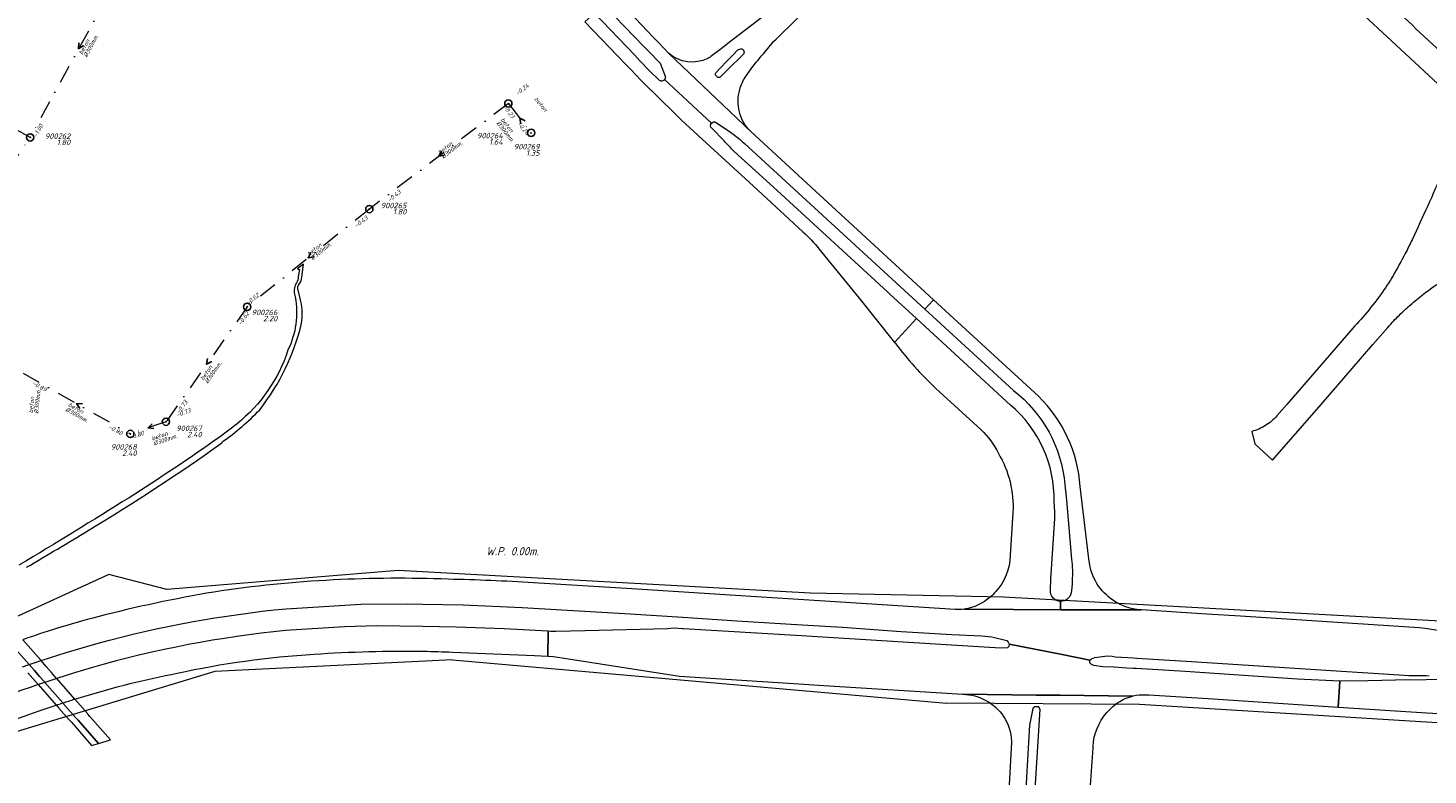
# Model space of a CAD drawing. Extents: x 148869 to 161638, y 453607 to 469810.
# Tile 720 of 1056: x 154697 to 155081, y 467398 to 467603. Entities that reach past the tile are written whole.
import ezdxf
from ezdxf.enums import TextEntityAlignment as Align
from ezdxf.lldxf.tags import DXFTag

# ---------------------------------------------------------------- set-up
doc = ezdxf.new("R2010")
doc.units = 0
doc.header["$PDMODE"] = 32
doc.header["$PDSIZE"] = 2
doc.linetypes.add('RI-VWA', pattern=[11, 5, -3, 0, -3])
doc.layers.get('0').update_dxf_attribs({"linetype": 'CONTINUOUS'})
for name, color, linetype in [('B-OI-RI-BOB-T18-niet meenemen', 252, 'CONTINUOUS'), ('B-OI-RI-DIAMETER-T18-niet meenemen', 252, 'CONTINUOUS'), ('B-OI-RI-MATERIAAL-T18-niet meenemen', 252, 'CONTINUOUS'), ('B-OI-RI-STROOMRICHTING-S-niet meenemen', 252, 'CONTINUOUS'), ('B-OI-RI-VWA_PUTDEKSELHOOGTE-T25-niet meenemen', 252, 'CONTINUOUS'), ('B-OI-T50', 3, 'CONTINUOUS'), ('gs dwa', 252, 'CONTINUOUS')]:
    doc.layers.add(name, color=color, linetype=linetype)
for name, color, linetype, lineweight in [('B-OI-RI-PERSLEIDING-G-niet meenemen', 190, 'RI-PERS', 18), ('B-OI-RI-VWA_TRANSPORTLEIDING-G-niet meenemen', 252, 'RI-VWA', 18), ('B-RO-VH-VERHARDING_ASFALT-GV', 251, 'CONTINUOUS', 18), ('B-RO-VH-VERHARDING_HALFVERHARDING_GRIND-GV', 251, 'CONTINUOUS', 18)]:
    doc.layers.add(name, color=color, linetype=linetype, lineweight=lineweight)
doc.styles.add('iso15', font='ISO.shx', dxfattribs={"oblique": 15})
doc.styles.add('NLCS-ISO-M750_CURSIEF', font='NLCS-ISO.ttf', dxfattribs={"oblique": 15})
tags = doc.linetypes.add('RI-PERS', pattern='A,7,-2,["P",Standard,S=1.8,R=0,X=-0.5,Y=-0.9],-2,7,-2,[102,NLCS.SHX,S=1,R=180,X=0,Y=0],-2', length=22).pattern_tags.tags
tags[6] = DXFTag(74, 10)

# ---------------------------------------------------------------- blocks, each defined once
blk = doc.blocks.new('ACMAP_ANN_TEMPLATE_diam')
at = {"color": 0, "linetype": 'ByBlock', "style": 'iso15', "oblique": 15}
blk.add_attdef('diam', (0.5, -1.3), '', height=1.2, dxfattribs=at)
blk = doc.blocks.new('ACMAP_ANN_TEMPLATE_mat')
at = {"color": 0, "linetype": 'ByBlock', "style": 'iso15', "oblique": 15}
blk.add_attdef('mat', (0.5, 0.2), '', height=1.2, dxfattribs=at)
blk = doc.blocks.new('ACMAP_ANN_TEMPLATE_nap-l')
at = {"color": 0, "linetype": 'ByBlock', "style": 'iso15', "oblique": 15}
blk.add_attdef('nap-l', (3.3, 0.2), '', height=1.2, dxfattribs=at)
blk = doc.blocks.new('ACMAP_ANN_TEMPLATE_nap-r')
at = {"color": 0, "linetype": 'ByBlock', "style": 'iso15', "oblique": 15}
blk.add_attdef('nap-r', text='', height=1.2, dxfattribs=at).set_placement((-4.1, 0.2), align=Align.RIGHT)
blk = doc.blocks.new('ACMAP_ANN_TEMPLATE_puth-dwa')
at = {"color": 0, "linetype": 'ByBlock', "style": 'iso15', "oblique": 15}
blk.add_attdef('puth-dwa', text='', height=1.5, dxfattribs=at).set_placement((2.7, 1), align=Align.RIGHT)
blk = doc.blocks.new('ACMAP_ANN_TEMPLATE_putnr-dwa')
at = {"color": 0, "linetype": 'ByBlock', "style": 'iso15', "oblique": 15}
blk.add_attdef('putnr-dwa', text='', height=1.5, dxfattribs=at).set_placement((2.7, 2.7), align=Align.RIGHT)

msp = doc.modelspace()

# ---------------------------------------------------------------- linework, layer by layer
at = {"layer": 'B-OI-RI-PERSLEIDING-G-niet meenemen'}
for p, q in [((154798.2, 467454.4), (154734.7, 467449.1)), ((154911.4, 467448.1), (154798.2, 467454.4)), ((154718.8, 467453.3), (154533.6, 467368.7)), ((154734.7, 467449.1), (154718.8, 467453.3)), ((154964.4, 467447), (154911.4, 467448.1)), ((155177.1, 467435.4), (154964.4, 467447)), ((154813.1, 467429.8), (154747.9, 467426.6)), ((154813.1, 467429.8), (154948.8, 467417.9)), ((154747.9, 467426.6), (154680.6, 467406.2)), ((155001.8, 467417.6), (154948.8, 467417.9)), ((155132.4, 467409.5), (155001.8, 467417.6))]:
    msp.add_line(p, q, dxfattribs=at)
at = {"layer": 'B-OI-RI-STROOMRICHTING-S-niet meenemen'}
for points in [[(154710.54, 467599.27), (154710.48, 467597.67), (154711.8, 467598.58)], [(154833.05, 467577.9), (154831.6, 467578.6), (154831.91, 467577.02)], [(154810.1, 467569.58), (154809.39, 467568.14), (154810.97, 467568.43)], [(154774.2, 467541.68), (154773.53, 467540.21), (154775.1, 467540.55)], [(154745.85, 467512.6), (154745.61, 467511.01), (154747.02, 467511.77)], [(154711.54, 467500.13), (154709.93, 467500.21), (154710.83, 467498.88)], [(154730.69, 467494.69), (154729.56, 467493.54), (154731.16, 467493.33)]]:
    msp.add_lwpolyline(points, dxfattribs=at)
at = {"layer": 'B-OI-RI-VWA_TRANSPORTLEIDING-G-niet meenemen'}
for p, q in [((154723.79, 467622), (154697.17, 467573.33)), ((154697.17, 467573.33), (154676.74, 467584.5)), ((154828.47, 467582.63), (154790.3, 467553.64)), ((154828.47, 467582.63), (154834.73, 467574.57)), ((154666.54, 467527.66), (154697.17, 467573.33)), ((154790.3, 467553.64), (154756.76, 467526.79)), ((154756.76, 467526.79), (154734.45, 467495.22)), ((154695.2, 467508.56), (154724.67, 467491.87)), ((154734.45, 467495.22), (154724.67, 467491.87))]:
    msp.add_line(p, q, dxfattribs=at)
at = {"layer": 'B-RO-VH-VERHARDING_ASFALT-GV', "flags": 128}
for points in [[(154898.53, 467596.29), (154901.31, 467599.62), (154901.99, 467600.32), (154907.54, 467605.71), (154911.02, 467608.87), (154926.22, 467622.26), (154926.24, 467622.27), (154934.99, 467629.96), (154935.01, 467629.98), (154949.57, 467642.88), (154952.34, 467645.36), (154959.14, 467651.61), (154960.94, 467653.32), (154966.99, 467658.96), (154968.36, 467660.28), (154975.33, 467666.97), (154977.45, 467669.03), (154979.57, 467671.11), (154980.43, 467671.95), (154989.55, 467680.5), (154998.61, 467689.01), (155000, 467690.59), (155012.25, 467704.48)], [(155059.48, 467610.59), (155059.47, 467610.58), (155064.77, 467605.65), (155072.26, 467598.68), (155072.27, 467598.68), (155087.61, 467584.41), (155087.63, 467584.39), (155092.43, 467589.54), (155091.4, 467590.51), (155077.64, 467603.16), (155076.8, 467604.02), (155058.51, 467621.05), (155057.92, 467621.59), (155050.89, 467628.08), (155013.83, 467662.57), (154999.8, 467675.72), (154999.47, 467676.04)], [(154963.06, 467663.5), (154957.87, 467658.6), (154952.62, 467653.76), (154938.72, 467641.26), (154916.24, 467621.49), (154907.16, 467613.51), (154906.99, 467613.35), (154906.61, 467613.03), (154902.7, 467609.81), (154888.74, 467599.09), (154888.07, 467598.57), (154886.21, 467597.11), (154884.1, 467595.5)], [(154945.25, 467528.75), (154906.99, 467563.91), (154894.92, 467575.03), (154872.41, 467596.43), (154869.68, 467599.35), (154868.33, 467600.78), (154858.37, 467611.35), (154855.07, 467609.3), (154865.68, 467598.32), (154867.14, 467596.83), (154869.86, 467594), (154870.13, 467593.7), (154871.54, 467590.13)], [(154869.77, 467589.11), (154867.32, 467591.54), (154864.62, 467594.39), (154863.18, 467595.9), (154852.15, 467607.48), (154849.44, 467605.08), (154860.7, 467593.34), (154862.07, 467591.93), (154864.84, 467589.05), (154865.4, 467588.47), (154874.07, 467579.95), (154876.05, 467578.06), (154881.66, 467572.83), (154895.75, 467559.91), (154909.35, 467547.42)], [(154872.41, 467596.43), (154894.92, 467575.03)], [(154885.42, 467591.05), (154886.43, 467592.11), (154888.81, 467594.6), (154890.2, 467596), (154891.53, 467597.36), (154892.35, 467597.68)], [(154891.51, 467594.64), (154890.12, 467593.3), (154887.66, 467590.87), (154886.6, 467589.86)], [(154892.88, 467595.99), (154891.51, 467594.64)], [(154871.39, 467589.25), (154884.26, 467577.25)], [(154884.26, 467577.25), (154871.39, 467589.25)], [(154885.91, 467589.88), (154885.41, 467590.34)], [(154893.55, 467589.92), (154894.7, 467591.55)], [(154885.35, 467577.53), (154888.6, 467575.36)], [(154887.69, 467572.34), (154884.31, 467575.85)], [(154933.24, 467530.28), (154932.58, 467530.89), (154902.28, 467558.7), (154890.51, 467569.49)], [(154893.34, 467571.63), (154904.67, 467561.22), (154942.85, 467526.12), (154945.25, 467528.75)], [(154913.75, 467542.73), (154924.76, 467529.17), (154934.53, 467517), (154940.53, 467523.58), (154933.24, 467530.28)], [(154974.03, 467502.27), (154945.25, 467528.75), (154942.85, 467526.12)], [(154966.32, 467499.82), (154940.53, 467523.58), (154934.53, 467517), (154934.77, 467516.7)], [(154942.85, 467526.12), (154967.18, 467503.78)], [(155032.6, 467492.57), (155033.43, 467489.18), (155038.31, 467484.68), (155051.67, 467500), (155065.88, 467516.46), (155069.98, 467521.15)], [(155060.9, 467521.52), (155058.64, 467518.91), (155042.28, 467500), (155039.53, 467496.83)], [(154945.74, 467504.47), (154958.27, 467493)], [(154981.29, 467477.96), (154981.76, 467473.68), (154983.14, 467457.49)], [(154988.19, 467455.32), (154987.87, 467457.53), (154985.49, 467477.41)], [(154977.32, 467449.04), (154977.47, 467452.01), (154978.5, 467468.65), (154978.53, 467470.34), (154978.45, 467472.03), (154978.35, 467473.27)], [(154967.03, 467470.29), (154966.27, 467458.46)], [(154951.17, 467443.64), (154919.71, 467445.68), (154890.8, 467447.53), (154862.34, 467449.35), (154835.4, 467451.02)], [(154983.29, 467451.46), (154983.31, 467450.78), (154983.23, 467449.64), (154982.97, 467448.22)], [(154767.45, 467443.86), (154787.93, 467445.13), (154800.86, 467445.17), (154804.97, 467445.1), (154816.09, 467444.89), (154832.27, 467444.17), (154861.89, 467442.47), (154876.42, 467441.51), (154891.24, 467440.52), (154909.14, 467439.44), (154920.25, 467438.77), (154936.3, 467437.62), (154950.24, 467436.77), (154958.42, 467436.39), (154961.21, 467436.17), (154965.31, 467435.15), (154965.74, 467434.68), (154965.98, 467434.17), (154980.05, 467431.35), (154988.16, 467429.73), (154988.57, 467430.12), (154989.51, 467430.46), (154990.91, 467430.68), (154992.88, 467430.9), (154994.26, 467430.84), (154995.1, 467430.69), (154998.56, 467430.45), (155000, 467430.35), (155001.09, 467430.29), (155016.1, 467429.39), (155054.43, 467426.89), (155073.07, 467425.7), (155075.77, 467425.55), (155080.46, 467425.48), (155081.35, 467425.47)], [(154953.65, 467443.77), (154954.29, 467443.77), (154980.08, 467443.58), (154980.08, 467445.87)], [(155102.64, 467434.91), (155080.19, 467438.39), (155078.61, 467438.63), (155029.47, 467441.81), (155020.24, 467442.39), (155005, 467443.42), (155002.45, 467443.53), (155002.18, 467443.55), (154980.08, 467443.58), (154954.29, 467443.77), (154953.65, 467443.77)], [(154980.08, 467445.87), (154980.08, 467443.58), (155002.18, 467443.55)], [(155000, 467443.84), (154999.6, 467443.93)], [(154813.12, 467431.97), (154835.63, 467431.03), (154839.3, 467430.8), (154839.4, 467437.67), (154827.28, 467438.31), (154814.1, 467438.78), (154805.01, 467439.02), (154792.35, 467439.14), (154783.44, 467438.92), (154767.32, 467437.84)], [(154691.9, 467434.22), (154696.88, 467428.54), (154698.31, 467426.91), (154699.74, 467425.28), (154701.18, 467423.65), (154701.19, 467423.63), (154706.14, 467417.99), (154706.18, 467417.95), (154706.89, 467417.13), (154709.62, 467414.03), (154709.7, 467413.94), (154710.31, 467413.24), (154715.91, 467406.88), (154719.18, 467407.87), (154713.58, 467414.27), (154712.99, 467414.94), (154712.89, 467415.06), (154710.15, 467418.21), (154709.42, 467419.02), (154709.42, 467419.03), (154704.46, 467424.69), (154704.44, 467424.71), (154703, 467426.35), (154701.57, 467427.99), (154700.14, 467429.62), (154700.14, 467429.63), (154695.12, 467435.36)], [(155003.36, 467420.24), (155004.34, 467420.23), (155020.59, 467419.19), (155056.35, 467416.87), (155056.81, 467424), (155045.13, 467424.55), (155014.36, 467426.59), (155000.86, 467427.42), (155000, 467427.48), (154998.34, 467427.58), (154994.83, 467427.8), (154991.71, 467427.95), (154989.24, 467428.28), (154988.6, 467428.52), (154988.14, 467429.03), (154988.16, 467429.73), (154980.05, 467431.35), (154965.98, 467434.17), (154965.88, 467433.46), (154965.51, 467433.16), (154963.62, 467433.06), (154950.15, 467433.83), (154911.91, 467436.28), (154908.98, 467436.45), (154876.52, 467438.37), (154876.25, 467438.38), (154873.89, 467438.49), (154872.13, 467438.34), (154849.57, 467437.79), (154841.48, 467437.6), (154840.08, 467437.64), (154839.4, 467437.67), (154839.3, 467430.8), (154840.87, 467430.7), (154875.44, 467425.32), (154908.27, 467423.23), (154915.14, 467422.79), (154953.28, 467420.36), (154973.44, 467420.15), (154980.02, 467420.08), (154999.82, 467419.88)], [(154696.5, 467426.3), (154697.93, 467424.67), (154699.36, 467423.04), (154699.38, 467423.03), (154704.33, 467417.39), (154704.36, 467417.35), (154705.08, 467416.53), (154707.79, 467413.45), (154707.86, 467413.36), (154708.47, 467412.67), (154714.05, 467406.31), (154715.91, 467406.88), (154710.31, 467413.24), (154709.7, 467413.94), (154709.62, 467414.03), (154706.89, 467417.13), (154706.18, 467417.95), (154706.14, 467417.99), (154701.19, 467423.63), (154701.18, 467423.65), (154699.74, 467425.28), (154698.31, 467426.91), (154696.88, 467428.54), (154691.9, 467434.22)], [(154695.07, 467427.93), (154696.88, 467428.54), (154700.14, 467429.62), (154707.06, 467431.82), (154715.8, 467434.4)], [(154714.24, 467427.72), (154709.3, 467426.22), (154704.46, 467424.69), (154701.19, 467423.63), (154699.38, 467423.03)], [(155095.57, 467424.51), (155080.48, 467424.29), (155078.27, 467424.26), (155075.89, 467424.38), (155064.51, 467424.1), (155056.81, 467424), (155056.35, 467416.87), (155080.67, 467415.3), (155086.93, 467414.9)], [(154997.86, 467419.19), (154999.82, 467419.88), (154980.02, 467420.08), (154973.44, 467420.15), (154953.28, 467420.36)], [(154999.82, 467419.88), (155000, 467419.93)], [(154992.82, 467415.32), (154994.07, 467416.61)], [(154966.66, 467407.49), (154966.64, 467407.25), (154966.03, 467395.5)], [(154988.16, 467392.82), (154989.05, 467405.67), (154989.04, 467406.03)]]:
    msp.add_lwpolyline(points, dxfattribs=at)
at = {"layer": 'B-RO-VH-VERHARDING_ASFALT-GV'}
for points in [[(154883.29, 467595.02, -0.29942), (154872.41, 467596.43)], [(154892.35, 467597.68, -0.647634), (154892.88, 467595.99)], [(154894.7, 467591.55, -0.027423), (154898.53, 467596.29)], [(154884.1, 467595.5, -0.031114), (154883.29, 467595.02)], [(154871.39, 467589.25, -0.468438), (154869.77, 467589.11)], [(154871.54, 467590.13, -0.22335), (154871.39, 467589.25)], [(154885.41, 467590.34, -0.397165), (154885.42, 467591.05)], [(154886.6, 467589.86, -0.406677), (154885.91, 467589.88)], [(154892.03, 467586.45, -0.0824), (154893.55, 467589.92)], [(154894.92, 467575.03, -0.275769), (154892.03, 467586.45)], [(154884.31, 467575.85, -0.403157), (154884.26, 467577.25)], [(154884.26, 467577.25, -0.30607), (154885.35, 467577.53)], [(154888.6, 467575.36, -0.039551), (154893.34, 467571.63)], [(154890.51, 467569.49, -0.014977), (154887.69, 467572.34)], [(155084.85, 467563.44, -0.004424), (155080.93, 467554.55)], [(155080.93, 467554.55, -0.004361), (155076.63, 467545.23)], [(154909.35, 467547.42, -0.038955), (154913.75, 467542.73)], [(155076.63, 467545.23, -0.010448), (155074.75, 467541.44)], [(155074.75, 467541.44, -0.010026), (155071.39, 467535.33)], [(155071.39, 467535.33, -0.019314), (155069.38, 467532.12)], [(155080.35, 467530.69, -0.010104), (155087.34, 467535.69)], [(155069.38, 467532.12, -0.019056), (155065.34, 467526.66)], [(155073.15, 467524.51, -0.017616), (155076.54, 467527.64)], [(155076.54, 467527.64, -0.017766), (155080.35, 467530.69)], [(155065.34, 467526.66, -0.019007), (155060.9, 467521.52)], [(155069.98, 467521.15, -0.017607), (155073.15, 467524.51)], [(154934.77, 467516.7, 0.037921), (154945.74, 467504.47)], [(154967.18, 467503.78, -0.208947), (154981.29, 467477.96)], [(154985.49, 467477.41, 0.183185), (154974.03, 467502.27)], [(154978.35, 467473.27, 0.225985), (154966.32, 467499.82)], [(155039.53, 467496.83, -0.037937), (155038.04, 467495.37)], [(154958.27, 467493, -0.096838), (154963.02, 467486.54)], [(155034.53, 467493.22, -0.037877), (155032.6, 467492.57)], [(155036.34, 467494.15, -0.037758), (155034.53, 467493.22)], [(155038.04, 467495.37, -0.038427), (155036.34, 467494.15)], [(154963.02, 467486.54, -0.148684), (154967.03, 467470.29)], [(154966.27, 467458.46, -0.188323), (154962.29, 467448.58)], [(154983.14, 467457.49, -0.040106), (154983.29, 467451.46)], [(154996.05, 467445.27, -0.217524), (154988.19, 467455.32)], [(154780.42, 467451.76, 0.026314), (154747.63, 467448.45)], [(154811.95, 467451.97, 0.022173), (154780.42, 467451.76)], [(154835.4, 467451.02, 0.008783), (154811.95, 467451.97)], [(154747.63, 467448.45, 0.021459), (154715.79, 467441.66)], [(154960.83, 467447.09, -0.145686), (154953.65, 467443.77)], [(154962.29, 467448.58, -0.037392), (154960.83, 467447.09)], [(154980.08, 467445.87, -0.438016), (154977.32, 467449.04)], [(154982.97, 467448.22, -0.369637), (154980.08, 467445.87)], [(154715.8, 467434.4, -0.042634), (154767.45, 467443.86)], [(154953.65, 467443.77, -0.04516), (154951.17, 467443.64)], [(154999.6, 467443.93, -0.061688), (154996.05, 467445.27)], [(155002.18, 467443.55, -0.036694), (155000, 467443.84)], [(154715.79, 467441.66, 0.013114), (154704.42, 467438.43)], [(154704.42, 467438.43, 0.008585), (154695.12, 467435.36)], [(154767.32, 467437.84, 0.046101), (154714.24, 467427.72)], [(154737.52, 467426.16, -0.038571), (154775.14, 467431.39)], [(154775.14, 467431.39, -0.020671), (154805.23, 467432.18)], [(154805.23, 467432.18, -0.005583), (154813.12, 467431.97)], [(154711.87, 467419.78, -0.024398), (154737.52, 467426.16)], [(154699.38, 467423.03, 0.023794), (154663.88, 467409.2)], [(154709.42, 467419.03, -0.002489), (154711.87, 467419.78)], [(154953.28, 467420.36, -0.247581), (154964.42, 467414.28)], [(155000, 467419.93, -0.074514), (155003.36, 467420.24)], [(154667.3, 467403.04, -0.02176), (154699.9, 467415.87)], [(154699.9, 467415.87, -0.004392), (154704.33, 467417.39)], [(154704.33, 467417.39, -0.001978), (154706.14, 467417.99)], [(154706.14, 467417.99, -0.003408), (154709.42, 467419.03)], [(154994.07, 467416.61, -0.08693), (154997.86, 467419.19)], [(154964.42, 467414.28, -0.134049), (154966.66, 467407.49)], [(154989.04, 467406.03, -0.171754), (154992.82, 467415.32)]]:
    msp.add_lwpolyline(points, format="xyb", dxfattribs=at)
at = {"layer": 'B-RO-VH-VERHARDING_ASFALT-GV', "flags": 128}
msp.add_lwpolyline([(154972.13, 467392.28), (154971.64, 467392.32), (154971.33, 467392.4), (154971.06, 467392.69), (154970.88, 467393.06), (154970.8, 467393.95), (154970.78, 467395.67), (154970.86, 467397.56), (154971.7, 467411.9), (154972.58, 467416.43), (154972.74, 467416.71), (154973.07, 467416.97), (154973.41, 467417.05), (154973.92, 467416.99), (154974.26, 467416.6), (154974.39, 467416.17), (154973.06, 467394.34), (154972.78, 467392.72), (154972.39, 467392.37)], close=True, dxfattribs=at)
at = {"layer": 'B-RO-VH-VERHARDING_HALFVERHARDING_GRIND-GV'}
for points in [[(154770.79, 467535.1, -0.162915), (154770.27, 467533.35)], [(154770.87, 467532.76, 0.115211), (154771.8, 467534.92)], [(154769.97, 467532.75, 0.187787), (154769.94, 467529.49)], [(154770.27, 467533.35, 0.037221), (154769.97, 467532.75)], [(154770.81, 467531.1, -0.257224), (154770.87, 467532.76)], [(154769.94, 467529.49, -0.161447), (154767.95, 467514.93)], [(154771.67, 467522.3, 0.101765), (154771.47, 467528.26)], [(154760.2, 467498.52, 0.108484), (154771.67, 467522.3)], [(154767.95, 467514.93, -0.145596), (154753.97, 467494.66)], [(154750, 467489.78, 0.053409), (154760.2, 467498.52)], [(154713.1, 467465.38, 0.019557), (154749.83, 467489.42)], [(154749.06, 467490.93, -0.013123), (154724.34, 467474.36)], [(154724.34, 467474.36, -0.005448), (154694.07, 467455.79)], [(154696.15, 467455.24, 0.00529), (154713.1, 467465.38)]]:
    msp.add_lwpolyline(points, format="xyb", dxfattribs=at)
at = {"layer": 'B-RO-VH-VERHARDING_HALFVERHARDING_GRIND-GV', "flags": 128}
for points in [[(154771.8, 467534.92), (154772.2, 467538.47), (154770.6, 467537.25), (154771.11, 467537.05), (154770.79, 467535.1)], [(154771.47, 467528.26), (154770.81, 467531.1)], [(154753.97, 467494.66), (154749.06, 467490.93)], [(154749.83, 467489.42), (154750, 467489.78)]]:
    msp.add_lwpolyline(points, dxfattribs=at)
at = {"layer": 'gs dwa'}
for p in [(154828.47, 467582.63), (154697.17, 467573.33), (154834.73, 467574.57), (154790.3, 467553.64), (154756.76, 467526.79), (154734.45, 467495.22), (154724.67, 467491.87)]:
    msp.add_point(p, dxfattribs=at)

# ---------------------------------------------------------------- block references
at = {"layer": 'B-OI-RI-BOB-T18-niet meenemen'}
ref = msp.add_blockref('ACMAP_ANN_TEMPLATE_nap-l', (154828.47, 467582.63), dxfattribs=dict(at, rotation=37.21656097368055))
ref.add_attrib('nap-l', '-0.24', (154830.98, 467584.79), dxfattribs={"layer": '0', "color": 0, "linetype": 'ByBlock', "height": 1.2, "rotation": 37.2166, "style": 'NLCS-ISO-M750_CURSIEF', "oblique": 15})
ref = msp.add_blockref('ACMAP_ANN_TEMPLATE_nap-r', (154831.77, 467575.07), dxfattribs=dict(at, rotation=307.8355915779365))
ref.add_attrib('nap-r', '-0.23', dxfattribs={"layer": '0', "color": 0, "linetype": 'ByBlock', "height": 1.2, "rotation": 307.8356, "style": 'NLCS-ISO-M750_CURSIEF', "oblique": 15}).set_placement((154829.41, 467578.44), align=Align.RIGHT)
ref = msp.add_blockref('ACMAP_ANN_TEMPLATE_nap-r', (154702.93, 467580.03), dxfattribs=dict(at, rotation=61.32359692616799))
ref.add_attrib('nap-r', '-1.00', dxfattribs={"layer": '0', "color": 0, "linetype": 'ByBlock', "height": 1.2, "rotation": 61.3236, "style": 'NLCS-ISO-M750_CURSIEF', "oblique": 15}).set_placement((154700.79, 467576.53), align=Align.RIGHT)
ref = msp.add_blockref('ACMAP_ANN_TEMPLATE_nap-l', (154828.67, 467579.54), dxfattribs=dict(at, rotation=307.8355915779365))
ref.add_attrib('nap-l', '-0.24', (154830.85, 467577.05), dxfattribs={"layer": '0', "color": 0, "linetype": 'ByBlock', "height": 1.2, "rotation": 307.8356, "style": 'NLCS-ISO-M750_CURSIEF', "oblique": 15})
ref = msp.add_blockref('ACMAP_ANN_TEMPLATE_nap-l', (154793.38, 467553.26), dxfattribs=dict(at, rotation=38.67855278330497))
ref.add_attrib('nap-l', '-0.43', (154795.83, 467555.48), dxfattribs={"layer": '0', "color": 0, "linetype": 'ByBlock', "height": 1.2, "rotation": 38.6786, "style": 'NLCS-ISO-M750_CURSIEF', "oblique": 15})
ref = msp.add_blockref('ACMAP_ANN_TEMPLATE_nap-r', (154793.38, 467553.26), dxfattribs=dict(at, rotation=37.21656097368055))
ref.add_attrib('nap-r', '-0.43', dxfattribs={"layer": '0', "color": 0, "linetype": 'ByBlock', "height": 1.2, "rotation": 37.2166, "style": 'NLCS-ISO-M750_CURSIEF', "oblique": 15}).set_placement((154790, 467550.94), align=Align.RIGHT)
ref = msp.add_blockref('ACMAP_ANN_TEMPLATE_nap-r', (154763.53, 467532.15), dxfattribs=dict(at, rotation=38.67855278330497))
ref.add_attrib('nap-r', '-0.62', dxfattribs={"layer": '0', "color": 0, "linetype": 'ByBlock', "height": 1.2, "rotation": 38.6786, "style": 'NLCS-ISO-M750_CURSIEF', "oblique": 15}).set_placement((154760.2, 467529.74), align=Align.RIGHT)
ref = msp.add_blockref('ACMAP_ANN_TEMPLATE_nap-l', (154753.29, 467518.78), dxfattribs=dict(at, rotation=54.75177938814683))
ref.add_attrib('nap-l', '-0.62', (154755.04, 467521.59), dxfattribs={"layer": '0', "color": 0, "linetype": 'ByBlock', "height": 1.2, "rotation": 54.7518, "style": 'NLCS-ISO-M750_CURSIEF', "oblique": 15})
ref = msp.add_blockref('ACMAP_ANN_TEMPLATE_nap-l', (154694.65, 467506.91), dxfattribs=dict(at, rotation=330.4754456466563))
ref.add_attrib('nap-l', '-0.89', (154697.62, 467505.46), dxfattribs={"layer": '0', "color": 0, "linetype": 'ByBlock', "height": 1.2, "rotation": 330.4754, "style": 'NLCS-ISO-M750_CURSIEF', "oblique": 15})
ref = msp.add_blockref('ACMAP_ANN_TEMPLATE_nap-r', (154743.02, 467503.81), dxfattribs=dict(at, rotation=54.75177938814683))
ref.add_attrib('nap-r', '-0.73', dxfattribs={"layer": '0', "color": 0, "linetype": 'ByBlock', "height": 1.2, "rotation": 54.7518, "style": 'NLCS-ISO-M750_CURSIEF', "oblique": 15}).set_placement((154740.49, 467500.58), align=Align.RIGHT)
ref = msp.add_blockref('ACMAP_ANN_TEMPLATE_nap-l', (154734.45, 467495.22), dxfattribs=dict(at, rotation=18.90816719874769))
ref.add_attrib('nap-l', '-0.73', (154737.51, 467496.48), dxfattribs={"layer": '0', "color": 0, "linetype": 'ByBlock', "height": 1.2, "rotation": 18.9082, "style": 'NLCS-ISO-M750_CURSIEF', "oblique": 15})
ref = msp.add_blockref('ACMAP_ANN_TEMPLATE_nap-r', (154725.55, 467489.24), dxfattribs=dict(at, rotation=330.4754456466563))
ref.add_attrib('nap-r', '-0.80', dxfattribs={"layer": '0', "color": 0, "linetype": 'ByBlock', "height": 1.2, "rotation": 330.4754, "style": 'NLCS-ISO-M750_CURSIEF', "oblique": 15}).set_placement((154722.08, 467491.43), align=Align.RIGHT)
ref = msp.add_blockref('ACMAP_ANN_TEMPLATE_nap-r', (154732.46, 467492.76), dxfattribs=dict(at, rotation=18.90816719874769))
ref.add_attrib('nap-r', '-0.80', dxfattribs={"layer": '0', "color": 0, "linetype": 'ByBlock', "height": 1.2, "rotation": 18.9082, "style": 'NLCS-ISO-M750_CURSIEF', "oblique": 15}).set_placement((154728.51, 467491.62), align=Align.RIGHT)
at = {"layer": 'B-OI-RI-DIAMETER-T18-niet meenemen'}
ref = msp.add_blockref('ACMAP_ANN_TEMPLATE_diam', (154711.34, 467595.35), dxfattribs=dict(at, rotation=61.32359692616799))
ref.add_attrib('diam', '%%c300mm.', (154712.72, 467595.17), dxfattribs={"layer": '0', "color": 0, "linetype": 'ByBlock', "height": 1.2, "rotation": 61.3236, "style": 'NLCS-ISO-M750_CURSIEF', "oblique": 15})
ref = msp.add_blockref('ACMAP_ANN_TEMPLATE_diam', (154825.81, 467578.44), dxfattribs=dict(at, rotation=307.8355915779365))
ref.add_attrib('diam', '%%c300mm.', (154825.09, 467577.24), dxfattribs={"layer": '0', "color": 0, "linetype": 'ByBlock', "height": 1.2, "rotation": 307.8356, "style": 'NLCS-ISO-M750_CURSIEF', "oblique": 15})
ref = msp.add_blockref('ACMAP_ANN_TEMPLATE_diam', (154809.39, 467568.14), dxfattribs=dict(at, rotation=37.21656097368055))
ref.add_attrib('diam', '%%c300mm.', (154810.57, 467567.4), dxfattribs={"layer": '0', "color": 0, "linetype": 'ByBlock', "height": 1.2, "rotation": 37.2166, "style": 'NLCS-ISO-M750_CURSIEF', "oblique": 15})
ref = msp.add_blockref('ACMAP_ANN_TEMPLATE_diam', (154773.53, 467540.22), dxfattribs=dict(at, rotation=38.67855278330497))
ref.add_attrib('diam', '%%c300mm.', (154774.73, 467539.51), dxfattribs={"layer": '0', "color": 0, "linetype": 'ByBlock', "height": 1.2, "rotation": 38.6786, "style": 'NLCS-ISO-M750_CURSIEF', "oblique": 15})
ref = msp.add_blockref('ACMAP_ANN_TEMPLATE_diam', (154744.55, 467505.93), dxfattribs=dict(at, rotation=54.75177938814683))
ref.add_attrib('diam', '%%c300mm.', (154745.9, 467505.59), dxfattribs={"layer": '0', "color": 0, "linetype": 'ByBlock', "height": 1.2, "rotation": 54.7518, "style": 'NLCS-ISO-M750_CURSIEF', "oblique": 15})
ref = msp.add_blockref('ACMAP_ANN_TEMPLATE_diam', (154698, 467496.99), dxfattribs=dict(at, rotation=83.75385284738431))
ref.add_attrib('diam', '%%c300mm.', (154699.35, 467497.35), dxfattribs={"layer": '0', "color": 0, "linetype": 'ByBlock', "height": 1.2, "rotation": 83.7539, "style": 'NLCS-ISO-M750_CURSIEF', "oblique": 15})
ref = msp.add_blockref('ACMAP_ANN_TEMPLATE_diam', (154706.93, 467499.66), dxfattribs=dict(at, rotation=330.4754456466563))
ref.add_attrib('diam', '%%c300mm.', (154706.72, 467498.28), dxfattribs={"layer": '0', "color": 0, "linetype": 'ByBlock', "height": 1.2, "rotation": 330.4754, "style": 'NLCS-ISO-M750_CURSIEF', "oblique": 15})
ref = msp.add_blockref('ACMAP_ANN_TEMPLATE_diam', (154730.31, 467489.7), dxfattribs=dict(at, rotation=18.90816719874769))
ref.add_attrib('diam', '%%c300mm.', (154731.21, 467488.63), dxfattribs={"layer": '0', "color": 0, "linetype": 'ByBlock', "height": 1.2, "rotation": 18.9082, "style": 'NLCS-ISO-M750_CURSIEF', "oblique": 15})
at = {"layer": 'B-OI-RI-MATERIAAL-T18-niet meenemen'}
ref = msp.add_blockref('ACMAP_ANN_TEMPLATE_mat', (154711.34, 467595.35), dxfattribs=dict(at, rotation=61.32359692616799))
ref.add_attrib('mat', 'beton', (154711.4, 467595.89), dxfattribs={"layer": '0', "color": 0, "linetype": 'ByBlock', "height": 1.2, "rotation": 61.3236, "style": 'NLCS-ISO-M750_CURSIEF', "oblique": 15})
ref = msp.add_blockref('ACMAP_ANN_TEMPLATE_mat', (154835.02, 467584.04), dxfattribs=dict(at, rotation=309.2925393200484))
ref.add_attrib('mat', 'beton', (154835.49, 467583.78), dxfattribs={"layer": '0', "color": 0, "linetype": 'ByBlock', "height": 1.2, "rotation": 309.2925, "style": 'NLCS-ISO-M750_CURSIEF', "oblique": 15})
ref = msp.add_blockref('ACMAP_ANN_TEMPLATE_mat', (154825.81, 467578.44), dxfattribs=dict(at, rotation=307.8355915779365))
ref.add_attrib('mat', 'beton', (154826.27, 467578.16), dxfattribs={"layer": '0', "color": 0, "linetype": 'ByBlock', "height": 1.2, "rotation": 307.8356, "style": 'NLCS-ISO-M750_CURSIEF', "oblique": 15})
ref = msp.add_blockref('ACMAP_ANN_TEMPLATE_mat', (154809.39, 467568.14), dxfattribs=dict(at, rotation=37.21656097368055))
ref.add_attrib('mat', 'beton', (154809.66, 467568.6), dxfattribs={"layer": '0', "color": 0, "linetype": 'ByBlock', "height": 1.2, "rotation": 37.2166, "style": 'NLCS-ISO-M750_CURSIEF', "oblique": 15})
ref = msp.add_blockref('ACMAP_ANN_TEMPLATE_mat', (154773.53, 467540.22), dxfattribs=dict(at, rotation=38.67855278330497))
ref.add_attrib('mat', 'beton', (154773.8, 467540.68), dxfattribs={"layer": '0', "color": 0, "linetype": 'ByBlock', "height": 1.2, "rotation": 38.6786, "style": 'NLCS-ISO-M750_CURSIEF', "oblique": 15})
ref = msp.add_blockref('ACMAP_ANN_TEMPLATE_mat', (154744.55, 467505.93), dxfattribs=dict(at, rotation=54.75177938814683))
ref.add_attrib('mat', 'beton', (154744.68, 467506.46), dxfattribs={"layer": '0', "color": 0, "linetype": 'ByBlock', "height": 1.2, "rotation": 54.7518, "style": 'NLCS-ISO-M750_CURSIEF', "oblique": 15})
ref = msp.add_blockref('ACMAP_ANN_TEMPLATE_mat', (154698, 467496.99), dxfattribs=dict(at, rotation=83.75385284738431))
ref.add_attrib('mat', 'beton', (154697.86, 467497.51), dxfattribs={"layer": '0', "color": 0, "linetype": 'ByBlock', "height": 1.2, "rotation": 83.7539, "style": 'NLCS-ISO-M750_CURSIEF', "oblique": 15})
ref = msp.add_blockref('ACMAP_ANN_TEMPLATE_mat', (154706.93, 467499.66), dxfattribs=dict(at, rotation=330.4754456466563))
ref.add_attrib('mat', 'beton', (154707.46, 467499.59), dxfattribs={"layer": '0', "color": 0, "linetype": 'ByBlock', "height": 1.2, "rotation": 330.4754, "style": 'NLCS-ISO-M750_CURSIEF', "oblique": 15})
ref = msp.add_blockref('ACMAP_ANN_TEMPLATE_mat', (154730.31, 467489.7), dxfattribs=dict(at, rotation=18.90816719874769))
ref.add_attrib('mat', 'beton', (154730.72, 467490.05), dxfattribs={"layer": '0', "color": 0, "linetype": 'ByBlock', "height": 1.2, "rotation": 18.9082, "style": 'NLCS-ISO-M750_CURSIEF', "oblique": 15})
at = {"layer": 'B-OI-RI-VWA_PUTDEKSELHOOGTE-T25-niet meenemen'}
ref = msp.add_blockref('ACMAP_ANN_TEMPLATE_putnr-dwa', (154705.49, 467570.21), dxfattribs=at)
ref.add_attrib('putnr-dwa', '900262', dxfattribs={"layer": '0', "color": 0, "linetype": 'ByBlock', "height": 1.5, "style": 'NLCS-ISO-M750_CURSIEF', "oblique": 15}).set_placement((154708.19, 467572.91), align=Align.RIGHT)
ref = msp.add_blockref('ACMAP_ANN_TEMPLATE_putnr-dwa', (154824.26, 467570.35), dxfattribs=at)
ref.add_attrib('putnr-dwa', '900264', dxfattribs={"layer": '0', "color": 0, "linetype": 'ByBlock', "height": 1.5, "style": 'NLCS-ISO-M750_CURSIEF', "oblique": 15}).set_placement((154826.96, 467573.05), align=Align.RIGHT)
ref = msp.add_blockref('ACMAP_ANN_TEMPLATE_puth-dwa', (154705.49, 467570.21), dxfattribs=at)
ref.add_attrib('puth-dwa', '1.80', dxfattribs={"layer": '0', "color": 0, "linetype": 'ByBlock', "height": 1.5, "style": 'NLCS-ISO-M750_CURSIEF', "oblique": 15}).set_placement((154708.19, 467571.21), align=Align.RIGHT)
ref = msp.add_blockref('ACMAP_ANN_TEMPLATE_puth-dwa', (154824.26, 467570.35), dxfattribs=at)
ref.add_attrib('puth-dwa', '1.64', dxfattribs={"layer": '0', "color": 0, "linetype": 'ByBlock', "height": 1.5, "style": 'NLCS-ISO-M750_CURSIEF', "oblique": 15}).set_placement((154826.96, 467571.35), align=Align.RIGHT)
ref = msp.add_blockref('ACMAP_ANN_TEMPLATE_putnr-dwa', (154834.34, 467567.32), dxfattribs=at)
ref.add_attrib('putnr-dwa', '900269', dxfattribs={"layer": '0', "color": 0, "linetype": 'ByBlock', "height": 1.5, "style": 'NLCS-ISO-M750_CURSIEF', "oblique": 15}).set_placement((154837.04, 467570.02), align=Align.RIGHT)
ref = msp.add_blockref('ACMAP_ANN_TEMPLATE_puth-dwa', (154834.34, 467567.32), dxfattribs=at)
ref.add_attrib('puth-dwa', '1.35', dxfattribs={"layer": '0', "color": 0, "linetype": 'ByBlock', "height": 1.5, "style": 'NLCS-ISO-M750_CURSIEF', "oblique": 15}).set_placement((154837.04, 467568.32), align=Align.RIGHT)
ref = msp.add_blockref('ACMAP_ANN_TEMPLATE_putnr-dwa', (154797.79, 467551.16), dxfattribs=at)
ref.add_attrib('putnr-dwa', '900265', dxfattribs={"layer": '0', "color": 0, "linetype": 'ByBlock', "height": 1.5, "style": 'NLCS-ISO-M750_CURSIEF', "oblique": 15}).set_placement((154800.49, 467553.86), align=Align.RIGHT)
ref = msp.add_blockref('ACMAP_ANN_TEMPLATE_puth-dwa', (154797.79, 467551.16), dxfattribs=at)
ref.add_attrib('puth-dwa', '1.80', dxfattribs={"layer": '0', "color": 0, "linetype": 'ByBlock', "height": 1.5, "style": 'NLCS-ISO-M750_CURSIEF', "oblique": 15}).set_placement((154800.49, 467552.16), align=Align.RIGHT)
ref = msp.add_blockref('ACMAP_ANN_TEMPLATE_putnr-dwa', (154762.34, 467521.8), dxfattribs=at)
ref.add_attrib('putnr-dwa', '900266', dxfattribs={"layer": '0', "color": 0, "linetype": 'ByBlock', "height": 1.5, "style": 'NLCS-ISO-M750_CURSIEF', "oblique": 15}).set_placement((154765.04, 467524.5), align=Align.RIGHT)
ref = msp.add_blockref('ACMAP_ANN_TEMPLATE_puth-dwa', (154762.34, 467521.8), dxfattribs=at)
ref.add_attrib('puth-dwa', '2.20', dxfattribs={"layer": '0', "color": 0, "linetype": 'ByBlock', "height": 1.5, "style": 'NLCS-ISO-M750_CURSIEF', "oblique": 15}).set_placement((154765.04, 467522.8), align=Align.RIGHT)
ref = msp.add_blockref('ACMAP_ANN_TEMPLATE_putnr-dwa', (154741.58, 467489.96), dxfattribs=at)
ref.add_attrib('putnr-dwa', '900267', dxfattribs={"layer": '0', "color": 0, "linetype": 'ByBlock', "height": 1.5, "style": 'NLCS-ISO-M750_CURSIEF', "oblique": 15}).set_placement((154744.28, 467492.66), align=Align.RIGHT)
ref = msp.add_blockref('ACMAP_ANN_TEMPLATE_puth-dwa', (154741.58, 467489.96), dxfattribs=at)
ref.add_attrib('puth-dwa', '2.40', dxfattribs={"layer": '0', "color": 0, "linetype": 'ByBlock', "height": 1.5, "style": 'NLCS-ISO-M750_CURSIEF', "oblique": 15}).set_placement((154744.28, 467490.96), align=Align.RIGHT)
ref = msp.add_blockref('ACMAP_ANN_TEMPLATE_putnr-dwa', (154723.71, 467484.84), dxfattribs=at)
ref.add_attrib('putnr-dwa', '900268', dxfattribs={"layer": '0', "color": 0, "linetype": 'ByBlock', "height": 1.5, "style": 'NLCS-ISO-M750_CURSIEF', "oblique": 15}).set_placement((154726.41, 467487.54), align=Align.RIGHT)
ref = msp.add_blockref('ACMAP_ANN_TEMPLATE_puth-dwa', (154723.71, 467484.84), dxfattribs=at)
ref.add_attrib('puth-dwa', '2.40', dxfattribs={"layer": '0', "color": 0, "linetype": 'ByBlock', "height": 1.5, "style": 'NLCS-ISO-M750_CURSIEF', "oblique": 15}).set_placement((154726.41, 467485.84), align=Align.RIGHT)

# ---------------------------------------------------------------- texts
at = {"layer": 'B-OI-T50', "style": 'NLCS-ISO-M750_CURSIEF', "oblique": 15}
msp.add_text('W.P. 0.00m.', height=2.25, dxfattribs=at).set_placement((154822.35, 467458.54))

doc.saveas('drawing.dxf')
